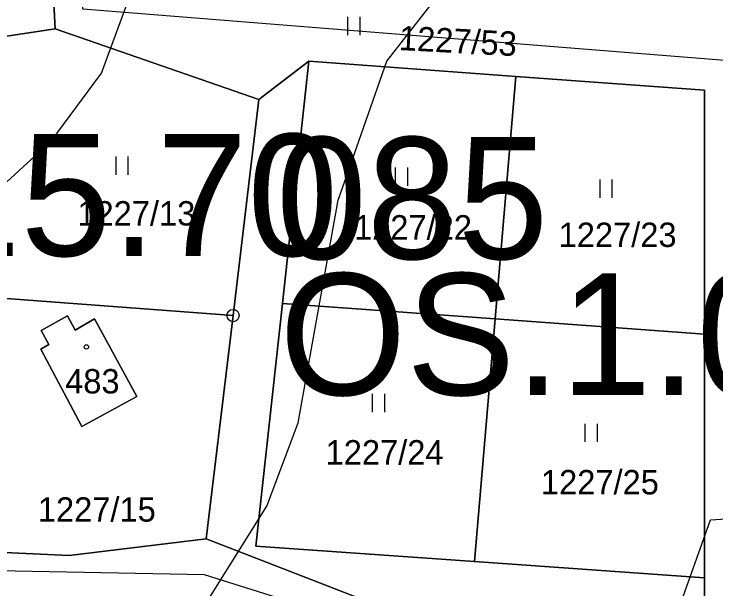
# Model space of a CAD drawing. Extents: x -706130 to -698555, y -971544 to -967260.
# Drawn here: x -704530.2 to -704472.7, y -968790.1 to -968742.9 of the extents above; entities that cross this region are included whole.
import ezdxf

# ---------------------------------------------------------------- set-up
doc = ezdxf.new("R2010")
doc.units = 0
for name, color, linetype in [('_Polohopis reambulance', 7, 'Continuous'), ('Kanalizace_Polesí N NEZAPINAT', 7, 'Continuous'), ('KN_Budovy', 7, 'Continuous'), ('KN_Hranice_parcel', 7, 'Continuous'), ('KN_Parcelni cisla', 7, 'Continuous'), ('KN_Polygon parcely', 7, 'Continuous'), ('KN_POZEMKY_13_ZASTAVENA PLOCHA', 7, 'Continuous'), ('KN_POZEMKY_14_OSTATNI PLOCHA', 7, 'Continuous'), ('KN_POZEMKY_7_TTP', 7, 'Continuous'), ('KN_VYUZITI_23_ostatni plocha_manipulacni plocha', 7, 'Continuous'), ('KN_VYUZITI_26_ostatni plocha_jina plocha', 7, 'Continuous'), ('KN_Značky bodu BP', 7, 'Continuous'), ('KN_Značky budov', 7, 'Continuous'), ('KN_Značky kultur', 7, 'Continuous'), ('Plochy občanské vybavení - sport S', 7, 'Continuous'), ('Plochy rekreace individualni S', 7, 'Continuous'), ('Plochy verejnych prostranstvi - komunikace ostatni S', 7, 'Continuous'), ('Regulační bloky zastavěné S', 7, 'Continuous'), ('Regulační bloky_číslo S NEZAPINAT', 7, 'Continuous'), ('Regulační kódy zastavěné S', 7, 'Continuous'), ('VÝŠKOPIS_vrstevnice hlavní', 7, 'Continuous')]:
    doc.layers.add(name, color=color, linetype=linetype)

msp = doc.modelspace()

# ---------------------------------------------------------------- linework, layer by layer
at = {"layer": '_Polohopis reambulance'}
for p, q in [((-704510.12, -968749.96), (-704506.03, -968746.79)), ((-704497.8, -968792.45), (-704514.44, -968786.01)), ((-704473.59, -968794.13), (-704473.59, -968789.2))]:
    msp.add_line(p, q, dxfattribs=at)
at = {"layer": 'Kanalizace_Polesí N NEZAPINAT'}
for points in [[(-704470.197, -968746.883), (-704524.564, -968742.55), (-704526.979, -968706.888)], [(-704470.483, -968802.859), (-704514.568, -968788.965), (-704556.947, -968788.132), (-704576.512, -968753.408), (-704552.035, -968736.785)]]:
    msp.add_lwpolyline(points, dxfattribs=at)
at = {"layer": 'KN_Budovy'}
msp.add_lwpolyline([(-704528, -968770.44), (-704524.64, -968776.78), (-704520.13, -968774.32), (-704523.6, -968767.96), (-704525.18, -968768.88), (-704525.82, -968767.71), (-704527.98, -968768.9), (-704527.33, -968770.05)], close=True, dxfattribs=at)
at = {"layer": 'KN_Hranice_parcel'}
for p, q in [((-704526.83, -968744.16), (-704527.83, -968724.68)), ((-704531.35, -968744.84), (-704526.83, -968744.16)), ((-704490.75, -968767.96), (-704489.06, -968748.05)), ((-704532.67, -968766.14), (-704512.24, -968767.68)), ((-704508.19, -968766.7), (-704490.75, -968767.96)), ((-704492.44, -968787.86), (-704490.75, -968767.96)), ((-704490.75, -968767.96), (-704473.6, -968769.2))]:
    msp.add_line(p, q, dxfattribs=at)
for points in [[(-704512.24, -968767.68), (-704510.12, -968749.96), (-704526.83, -968744.16)], [(-704489.06, -968748.05), (-704506.03, -968746.79), (-704508.19, -968766.7)], [(-704473.6, -968769.2), (-704473.6, -968749.19), (-704489.06, -968748.05)], [(-704508.19, -968766.7), (-704510.36, -968786.59), (-704492.44, -968787.86)], [(-704534.56, -968786.97), (-704525.66, -968787.36), (-704514.44, -968786.01), (-704512.24, -968767.68)], [(-704520.13, -968774.32), (-704524.64, -968776.78), (-704528, -968770.44), (-704527.33, -968770.05), (-704527.98, -968768.9), (-704525.82, -968767.71), (-704525.18, -968768.88), (-704523.6, -968767.96), (-704520.13, -968774.32)], [(-704492.44, -968787.86), (-704473.59, -968789.2), (-704473.6, -968769.2)]]:
    msp.add_lwpolyline(points, dxfattribs=at)
at = {"layer": 'KN_Polygon parcely'}
msp.add_lwpolyline([(-704527.83, -968724.68), (-704526.83, -968744.16), (-704510.12, -968749.96), (-704512.24, -968767.68), (-704514.44, -968786.01), (-704525.66, -968787.36), (-704534.56, -968786.97), (-704556.16, -968786.45), (-704566.51, -968765.29), (-704573.26, -968755.52), (-704563.02, -968747.13), (-704551.85, -968739.38)], dxfattribs=at)
for points in [[(-704546.31, -968747.12), (-704531.35, -968744.84), (-704526.83, -968744.16), (-704527.83, -968724.68), (-704550.03, -968728.77), (-704549.35, -968732.11), (-704548.37, -968736.97)], [(-704532.67, -968766.14), (-704512.24, -968767.68), (-704510.12, -968749.96), (-704526.83, -968744.16), (-704531.35, -968744.84)], [(-704489.06, -968748.05), (-704473.6, -968749.19), (-704473.6, -968769.2), (-704473.59, -968789.2), (-704492.44, -968787.86), (-704510.36, -968786.59), (-704508.19, -968766.7), (-704506.03, -968746.79)], [(-704506.03, -968746.79), (-704508.19, -968766.7), (-704490.75, -968767.96), (-704489.06, -968748.05)], [(-704473.6, -968749.19), (-704489.06, -968748.05), (-704490.75, -968767.96), (-704473.6, -968769.2)], [(-704525.66, -968787.36), (-704514.44, -968786.01), (-704512.24, -968767.68), (-704532.67, -968766.14), (-704534.56, -968786.97)], [(-704510.36, -968786.59), (-704492.44, -968787.86), (-704490.75, -968767.96), (-704508.19, -968766.7)], [(-704520.13, -968774.32), (-704524.64, -968776.78), (-704528, -968770.44), (-704527.33, -968770.05), (-704527.98, -968768.9), (-704525.82, -968767.71), (-704525.18, -968768.88), (-704523.6, -968767.96)], [(-704520.13, -968774.32), (-704523.6, -968767.96), (-704525.18, -968768.88), (-704525.82, -968767.71), (-704527.98, -968768.9), (-704527.33, -968770.05), (-704528, -968770.44), (-704524.64, -968776.78)], [(-704473.6, -968769.2), (-704490.75, -968767.96), (-704492.44, -968787.86), (-704473.59, -968789.2)]]:
    msp.add_lwpolyline(points, close=True, dxfattribs=at)
at = {"layer": 'KN_POZEMKY_13_ZASTAVENA PLOCHA'}
for p, q in [((-704527.98, -968768.9), (-704525.82, -968767.71)), ((-704525.82, -968767.71), (-704525.18, -968768.88)), ((-704525.18, -968768.88), (-704523.6, -968767.96)), ((-704523.6, -968767.96), (-704520.13, -968774.32)), ((-704527.33, -968770.05), (-704527.98, -968768.9)), ((-704528, -968770.44), (-704527.33, -968770.05)), ((-704524.64, -968776.78), (-704528, -968770.44)), ((-704520.13, -968774.32), (-704524.64, -968776.78))]:
    msp.add_line(p, q, dxfattribs=at)
at = {"layer": 'KN_POZEMKY_14_OSTATNI PLOCHA'}
for p, q in [((-704527.83, -968724.68), (-704526.83, -968744.16)), ((-704526.83, -968744.16), (-704531.35, -968744.84)), ((-704532.67, -968766.14), (-704512.24, -968767.68)), ((-704525.82, -968767.71), (-704527.98, -968768.9)), ((-704525.18, -968768.88), (-704525.82, -968767.71)), ((-704523.6, -968767.96), (-704525.18, -968768.88)), ((-704520.13, -968774.32), (-704523.6, -968767.96)), ((-704512.24, -968767.68), (-704514.44, -968786.01)), ((-704527.98, -968768.9), (-704527.33, -968770.05)), ((-704527.33, -968770.05), (-704528, -968770.44)), ((-704528, -968770.44), (-704524.64, -968776.78)), ((-704524.64, -968776.78), (-704520.13, -968774.32)), ((-704514.44, -968786.01), (-704525.66, -968787.36)), ((-704525.66, -968787.36), (-704534.56, -968786.97))]:
    msp.add_line(p, q, dxfattribs=at)
at = {"layer": 'KN_POZEMKY_7_TTP'}
for p, q in [((-704526.83, -968744.16), (-704527.83, -968724.68)), ((-704531.35, -968744.84), (-704526.83, -968744.16)), ((-704526.83, -968744.16), (-704510.12, -968749.96)), ((-704510.12, -968749.96), (-704526.83, -968744.16)), ((-704508.19, -968766.7), (-704506.03, -968746.79)), ((-704506.03, -968746.79), (-704508.19, -968766.7)), ((-704506.03, -968746.79), (-704489.06, -968748.05)), ((-704489.06, -968748.05), (-704506.03, -968746.79)), ((-704489.06, -968748.05), (-704490.75, -968767.96)), ((-704490.75, -968767.96), (-704489.06, -968748.05)), ((-704473.6, -968749.19), (-704489.06, -968748.05)), ((-704489.06, -968748.05), (-704473.6, -968749.19)), ((-704473.6, -968769.2), (-704473.6, -968749.19)), ((-704473.6, -968749.19), (-704473.6, -968769.2)), ((-704510.12, -968749.96), (-704512.24, -968767.68)), ((-704512.24, -968767.68), (-704510.12, -968749.96)), ((-704512.24, -968767.68), (-704532.67, -968766.14)), ((-704508.19, -968766.7), (-704510.36, -968786.59)), ((-704510.36, -968786.59), (-704508.19, -968766.7)), ((-704490.75, -968767.96), (-704508.19, -968766.7)), ((-704508.19, -968766.7), (-704490.75, -968767.96)), ((-704514.44, -968786.01), (-704512.24, -968767.68)), ((-704492.44, -968787.86), (-704490.75, -968767.96)), ((-704490.75, -968767.96), (-704492.44, -968787.86)), ((-704490.75, -968767.96), (-704473.6, -968769.2)), ((-704473.6, -968769.2), (-704490.75, -968767.96)), ((-704473.6, -968769.2), (-704473.59, -968789.2)), ((-704473.59, -968789.2), (-704473.6, -968769.2)), ((-704525.66, -968787.36), (-704514.44, -968786.01)), ((-704510.36, -968786.59), (-704492.44, -968787.86)), ((-704492.44, -968787.86), (-704510.36, -968786.59)), ((-704534.56, -968786.97), (-704525.66, -968787.36)), ((-704473.59, -968789.2), (-704492.44, -968787.86)), ((-704492.44, -968787.86), (-704473.59, -968789.2))]:
    msp.add_line(p, q, dxfattribs=at)
at = {"layer": 'KN_VYUZITI_23_ostatni plocha_manipulacni plocha'}
for p, q in [((-704527.83, -968724.68), (-704526.83, -968744.16)), ((-704526.83, -968744.16), (-704531.35, -968744.84))]:
    msp.add_line(p, q, dxfattribs=at)
at = {"layer": 'KN_VYUZITI_26_ostatni plocha_jina plocha'}
for p, q in [((-704532.67, -968766.14), (-704512.24, -968767.68)), ((-704525.82, -968767.71), (-704527.98, -968768.9)), ((-704525.18, -968768.88), (-704525.82, -968767.71)), ((-704523.6, -968767.96), (-704525.18, -968768.88)), ((-704520.13, -968774.32), (-704523.6, -968767.96)), ((-704512.24, -968767.68), (-704514.44, -968786.01)), ((-704527.98, -968768.9), (-704527.33, -968770.05)), ((-704527.33, -968770.05), (-704528, -968770.44)), ((-704528, -968770.44), (-704524.64, -968776.78)), ((-704524.64, -968776.78), (-704520.13, -968774.32)), ((-704514.44, -968786.01), (-704525.66, -968787.36)), ((-704525.66, -968787.36), (-704534.56, -968786.97))]:
    msp.add_line(p, q, dxfattribs=at)
at = {"layer": 'KN_Značky bodu BP'}
for radius in [0.5, 0.0303]:
    msp.add_circle((-704512.24, -968767.68), radius, dxfattribs=at)
at = {"layer": 'KN_Značky budov'}
msp.add_circle((-704524.257, -968770.249), 0.175, dxfattribs=at)
at = {"layer": 'KN_Značky kultur'}
for p, q in [((-704502.831, -968744.67), (-704502.831, -968743.17)), ((-704501.83, -968744.67), (-704501.83, -968743.17)), ((-704521.831, -968756.12), (-704521.831, -968754.62)), ((-704520.83, -968756.12), (-704520.83, -968754.62)), ((-704498.911, -968757.04), (-704498.911, -968755.54)), ((-704497.91, -968757.04), (-704497.91, -968755.54)), ((-704482.151, -968758.02), (-704482.151, -968756.52)), ((-704481.15, -968758.02), (-704481.15, -968756.52)), ((-704500.811, -968775.61), (-704500.811, -968774.11)), ((-704499.81, -968775.61), (-704499.81, -968774.11)), ((-704483.371, -968778.05), (-704483.371, -968776.55)), ((-704482.37, -968778.05), (-704482.37, -968776.55))]:
    msp.add_line(p, q, dxfattribs=at)
at = {"layer": 'Plochy občanské vybavení - sport S'}
for p, q in [((-704506.03, -968746.79), (-704510.12, -968749.96)), ((-704489.06, -968748.05), (-704506.03, -968746.79)), ((-704473.6, -968749.19), (-704489.06, -968748.05)), ((-704473.6, -968769.2), (-704473.6, -968749.19)), ((-704510.12, -968749.96), (-704512.24, -968767.68)), ((-704512.24, -968767.68), (-704514.44, -968786.01)), ((-704473.59, -968789.2), (-704473.6, -968769.2)), ((-704514.44, -968786.01), (-704497.8, -968792.45)), ((-704473.59, -968794.13), (-704473.59, -968789.2))]:
    msp.add_line(p, q, dxfattribs=at)
at = {"layer": 'Plochy rekreace individualni S'}
for p, q in [((-704526.83, -968744.16), (-704527.83, -968724.68)), ((-704510.12, -968749.96), (-704526.83, -968744.16)), ((-704512.24, -968767.68), (-704510.12, -968749.96)), ((-704514.44, -968786.01), (-704512.24, -968767.68)), ((-704525.66, -968787.36), (-704514.44, -968786.01)), ((-704534.56, -968786.97), (-704525.66, -968787.36))]:
    msp.add_line(p, q, dxfattribs=at)
at = {"layer": 'Plochy verejnych prostranstvi - komunikace ostatni S'}
for p, q in [((-704527.83, -968724.68), (-704526.83, -968744.16)), ((-704526.83, -968744.16), (-704510.12, -968749.96)), ((-704510.12, -968749.96), (-704506.03, -968746.79)), ((-704506.03, -968746.79), (-704489.06, -968748.05)), ((-704489.06, -968748.05), (-704473.6, -968749.19)), ((-704473.6, -968749.19), (-704473.6, -968769.2)), ((-704473.6, -968769.2), (-704473.59, -968789.2)), ((-704514.44, -968786.01), (-704525.66, -968787.36)), ((-704497.8, -968792.45), (-704514.44, -968786.01)), ((-704525.66, -968787.36), (-704534.56, -968786.97)), ((-704473.59, -968789.2), (-704473.59, -968794.13))]:
    msp.add_line(p, q, dxfattribs=at)
at = {"layer": 'Regulační bloky zastavěné S'}
for p, q in [((-704526.83, -968744.16), (-704527.83, -968724.68)), ((-704510.12, -968749.96), (-704526.83, -968744.16)), ((-704506.03, -968746.79), (-704510.12, -968749.96)), ((-704489.06, -968748.05), (-704506.03, -968746.79)), ((-704473.6, -968749.19), (-704489.06, -968748.05)), ((-704473.6, -968769.2), (-704473.6, -968749.19)), ((-704512.24, -968767.68), (-704510.12, -968749.96)), ((-704510.12, -968749.96), (-704512.24, -968767.68)), ((-704514.44, -968786.01), (-704512.24, -968767.68)), ((-704512.24, -968767.68), (-704514.44, -968786.01)), ((-704473.59, -968789.2), (-704473.6, -968769.2)), ((-704525.66, -968787.36), (-704514.44, -968786.01)), ((-704514.44, -968786.01), (-704497.8, -968792.45)), ((-704534.56, -968786.97), (-704525.66, -968787.36)), ((-704473.59, -968794.13), (-704473.59, -968789.2))]:
    msp.add_line(p, q, dxfattribs=at)
at = {"layer": 'VÝŠKOPIS_vrstevnice hlavní'}
for points in [[(-704546.131, -968760.209), (-704540.425, -968761.065), (-704537, -968760.495), (-704532.435, -968758.212), (-704527.156, -968753.361), (-704523.018, -968747.797), (-704519.309, -968737.667), (-704518.168, -968727.395), (-704517.882, -968716.838), (-704516.028, -968711.701), (-704513.031, -968708.135), (-704509.608, -968706.708), (-704499.906, -968704.71), (-704494.77, -968702.855), (-704490.061, -968700.145), (-704480.217, -968692.012), (-704475.652, -968689.444), (-704468.661, -968688.731)], [(-704619.892, -968742.661), (-704597.493, -968749.652), (-704591.501, -968753.504), (-704583.653, -968761.778), (-704577.947, -968773.906), (-704574.522, -968778.756), (-704567.532, -968785.177), (-704552.409, -968796.019), (-704543.849, -968799.872), (-704535.859, -968801.013), (-704526.157, -968799.301), (-704521.164, -968797.446), (-704517.882, -968795.449), (-704515.171, -968792.453), (-704509.465, -968783.322), (-704506.897, -968776.474), (-704503.615, -968758.212), (-704499.621, -968746.798), (-704494.627, -968740.378), (-704490.917, -968736.954), (-704478.505, -968731.961), (-704468.233, -968731.675)], [(-704644.431, -968737.953), (-704635.695, -968742.968), (-704614.756, -968758.925), (-704609.762, -968762.492), (-704602.201, -968769.626), (-704596.494, -968777.33), (-704574.808, -968813.568), (-704568.816, -968823.84), (-704566.818, -968828.977), (-704563.68, -968834.398), (-704559.542, -968838.678), (-704551.644, -968843.799), (-704541.851, -968847.095), (-704531.864, -968847.381), (-704523.875, -968846.097), (-704515.885, -968841.674), (-704507.325, -968833.399), (-704500.762, -968824.411), (-704493.2, -968804.437), (-704488.524, -968795.336), (-704479.284, -968794.376), (-704476.32, -968793.504), (-704473.094, -968784.431), (-704468.804, -968784.178)]]:
    msp.add_lwpolyline(points, dxfattribs=at)

# ---------------------------------------------------------------- texts
at = {"layer": 'KN_Parcelni cisla'}
msp.add_text('1227/53', height=2, rotation=357, dxfattribs=at).set_placement((-704498.684, -968745.888))
for s, p in [('1227/13', (-704525, -968760.289)), ('1227/22', (-704502.32, -968761.44)), ('1227/23', (-704485.55, -968762.049)), ('483', (-704526, -968774.07)), ('1227/24', (-704504.65, -968779.9)), ('1227/25', (-704487, -968782.35)), ('1227/15', (-704528.24, -968784.59))]:
    msp.add_text(s, height=2, dxfattribs=at).set_placement(p)
at = {"layer": 'Regulační bloky_číslo S NEZAPINAT'}
msp.add_text('085', height=10, dxfattribs=at).set_placement((-704508.707, -968763.037))
at = {"layer": 'Regulační kódy zastavěné S'}
for s, p in [('RI.1.15.70', (-704565.326, -968762.781)), ('OS.1.05.10', (-704508.435, -968774.207))]:
    msp.add_text(s, height=10, dxfattribs=at).set_placement(p)

doc.saveas('drawing.dxf')
